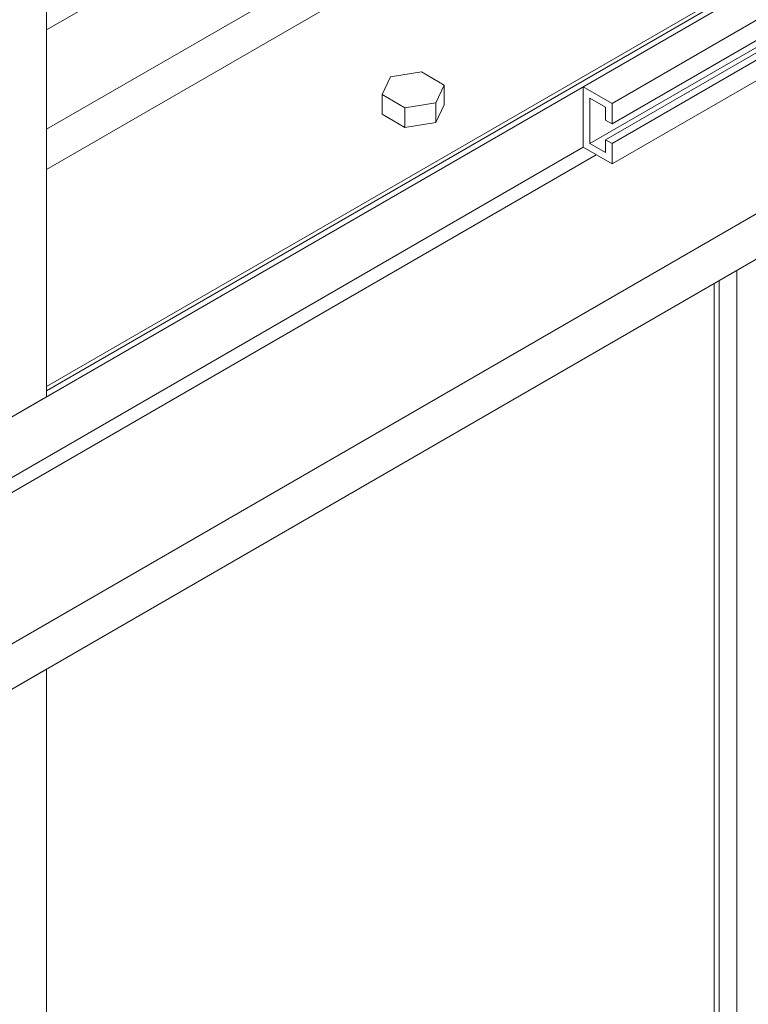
# Model space of a CAD drawing. Header units: millimetres. Extents: x 525 to 29324, y 175 to 20618.
# Tile 532 of 588: x 26840 to 27234, y 13502 to 14034. Entities that reach past the tile are written whole.
import ezdxf

# ---------------------------------------------------------------- set-up
doc = ezdxf.new("R2010")
doc.units = ezdxf.units.MM
doc.linetypes.add('SLD-Continua', pattern=[0])

msp = doc.modelspace()

# ---------------------------------------------------------------- linework, layer by layer
at = {"color": 7, "linetype": 'SLD-Continua', "lineweight": 18, "ltscale": 35}
for p, q in [((26854.62, 13830.21), (26854.62, 14601.93)), ((26854.62, 13830.21), (26854.62, 14601.93)), ((26854.62, 13830.21), (26854.62, 14601.93)), ((26854.62, 13830.21), (26854.62, 14601.93)), ((26854.62, 13830.21), (26854.62, 14601.93)), ((26854.62, 13830.21), (26854.62, 14601.93)), ((26854.62, 13830.21), (26854.62, 14601.93)), ((26854.62, 13830.21), (26854.62, 14601.93)), ((26854.62, 13830.21), (26854.62, 14601.93)), ((26854.62, 14028.25), (27227.52, 14243.47)), ((26854.62, 14028.25), (27227.52, 14243.47)), ((26854.62, 14028.25), (27227.52, 14243.47)), ((26854.62, 14028.25), (27227.52, 14243.47)), ((26854.62, 14028.25), (27227.52, 14243.47)), ((26854.62, 14028.25), (27227.52, 14243.47)), ((26854.62, 14028.25), (27227.52, 14243.47)), ((26854.62, 14028.25), (27227.52, 14243.47)), ((26854.62, 14028.25), (27227.52, 14243.47)), ((26854.62, 13974.74), (27273.86, 14216.7)), ((26854.62, 13974.74), (27273.86, 14216.7)), ((26854.62, 13974.74), (27273.86, 14216.7)), ((26854.62, 13974.74), (27273.86, 14216.7)), ((26854.62, 13974.74), (27273.86, 14216.7)), ((26854.62, 13974.74), (27273.86, 14216.7)), ((26854.62, 13974.74), (27273.86, 14216.7)), ((26854.62, 13974.74), (27273.86, 14216.7)), ((26854.62, 13974.74), (27273.86, 14216.7)), ((26854.62, 13952.83), (27292.84, 14205.74)), ((26854.62, 13952.83), (27292.84, 14205.74)), ((26854.62, 13952.83), (27292.84, 14205.74)), ((26854.62, 13952.83), (27292.84, 14205.74)), ((26854.62, 13952.83), (27292.84, 14205.74)), ((26854.62, 13952.83), (27292.84, 14205.74)), ((26854.62, 13952.83), (27292.84, 14205.74)), ((26854.62, 13952.83), (27292.84, 14205.74)), ((26854.62, 13952.83), (27292.84, 14205.74)), ((26054.99, 13368.7), (27410.26, 14150.89)), ((26054.99, 13368.7), (27410.26, 14150.89)), ((26054.99, 13368.7), (27410.26, 14150.89)), ((26054.99, 13368.7), (27410.26, 14150.89)), ((26054.99, 13368.7), (27410.26, 14150.89)), ((26054.99, 13368.7), (27410.26, 14150.89)), ((26054.99, 13368.7), (27410.26, 14150.89)), ((26054.99, 13368.7), (27410.26, 14150.89)), ((26670.78, 13724.1), (27410.26, 14150.89)), ((27394.71, 14147.49), (26854.62, 13835.79)), ((27394.71, 14147.49), (26854.62, 13835.79)), ((27394.71, 14147.49), (26854.62, 13835.79)), ((27394.71, 14147.49), (26854.62, 13835.79)), ((27394.71, 14147.49), (26854.62, 13835.79)), ((27394.71, 14147.49), (26854.62, 13835.79)), ((27394.71, 14147.49), (26854.62, 13835.79)), ((27394.71, 14147.49), (26854.62, 13835.79)), ((27394.71, 14147.49), (26854.62, 13835.79)), ((27410.26, 14150.89), (27144.54, 13997.53)), ((26854.62, 13833.42), (27396.31, 14146.05)), ((26854.62, 13833.42), (27396.31, 14146.05)), ((26854.62, 13833.42), (27396.31, 14146.05)), ((26854.62, 13833.42), (27396.31, 14146.05)), ((26854.62, 13833.42), (27396.31, 14146.05)), ((26854.62, 13833.42), (27396.31, 14146.05)), ((26854.62, 13833.42), (27396.31, 14146.05)), ((26854.62, 13833.42), (27396.31, 14146.05)), ((26854.62, 13833.42), (27396.31, 14146.05)), ((27410.26, 14132.93), (27160.09, 13988.55)), ((27373.99, 14100.98), (27160.09, 13977.53)), ((27369.42, 14094.66), (27148.07, 13966.91)), ((27373.99, 14094.44), (27156.56, 13968.95)), ((27373.99, 14090.36), (27160.09, 13966.91)), ((27380.67, 14083.19), (27160.09, 13955.89)), ((27403.87, 14024.71), (26054.99, 13246.21)), ((27403.87, 14024.71), (26054.99, 13246.21)), ((27403.87, 14024.71), (26054.99, 13246.21)), ((27057.1, 14005.52), (27040.37, 14002.94)), ((27057.1, 14005.52), (27040.37, 14002.94)), ((27057.1, 14005.52), (27040.37, 14002.94)), ((27069.34, 13998.46), (27057.1, 14005.52)), ((27069.34, 13998.46), (27057.1, 14005.52)), ((27069.34, 13998.46), (27057.1, 14005.52)), ((26054.99, 13221.7), (27404.35, 14000.48)), ((26054.99, 13221.7), (27404.35, 14000.48)), ((26054.99, 13221.7), (27404.35, 14000.48)), ((26054.99, 13221.7), (27404.35, 14000.48)), ((26054.99, 13221.7), (27404.35, 14000.48)), ((26054.99, 13221.7), (27404.35, 14000.48)), ((26054.99, 13221.7), (27404.35, 14000.48)), ((26054.99, 13221.7), (27404.35, 14000.48)), ((26054.99, 13221.7), (27404.35, 14000.48)), ((26054.99, 13221.7), (27404.35, 14000.48)), ((27040.37, 14002.94), (27035.88, 13993.28)), ((27040.37, 14002.94), (27035.88, 13993.28)), ((27040.37, 14002.94), (27035.88, 13993.28)), ((27064.86, 13988.8), (27069.34, 13998.46)), ((27064.86, 13988.8), (27069.34, 13998.46)), ((27064.86, 13988.8), (27069.34, 13998.46)), ((27069.34, 13987.84), (27069.34, 13998.46)), ((27069.34, 13987.84), (27069.34, 13998.46)), ((27069.34, 13987.84), (27069.34, 13998.46)), ((27035.88, 13993.28), (27048.13, 13986.21)), ((27035.88, 13982.66), (27035.88, 13993.28)), ((27035.88, 13993.28), (27048.13, 13986.21)), ((27035.88, 13982.66), (27035.88, 13993.28)), ((27035.88, 13993.28), (27048.13, 13986.21)), ((27035.88, 13982.66), (27035.88, 13993.28)), ((27160.09, 13988.55), (27144.54, 13997.53)), ((27144.54, 13964.86), (27144.54, 13997.53)), ((27048.13, 13986.21), (27064.86, 13988.8)), ((27048.13, 13986.21), (27064.86, 13988.8)), ((27048.13, 13986.21), (27064.86, 13988.8)), ((27064.86, 13978.18), (27064.86, 13988.8)), ((27064.86, 13978.18), (27064.86, 13988.8)), ((27064.86, 13978.18), (27064.86, 13988.8)), ((27064.86, 13978.18), (27069.34, 13987.84)), ((27064.86, 13978.18), (27069.34, 13987.84)), ((27064.86, 13978.18), (27069.34, 13987.84)), ((27148.07, 13991.41), (27156.56, 13986.51)), ((27148.07, 13966.91), (27148.07, 13991.41)), ((27160.09, 13977.53), (27160.09, 13988.55)), ((27035.88, 13982.66), (27048.13, 13975.6)), ((27035.88, 13982.66), (27048.13, 13975.6)), ((27035.88, 13982.66), (27048.13, 13975.6)), ((27048.13, 13975.6), (27048.13, 13986.21)), ((27048.13, 13975.6), (27048.13, 13986.21)), ((27048.13, 13975.6), (27048.13, 13986.21)), ((27156.56, 13986.51), (27156.56, 13979.57)), ((27048.13, 13975.6), (27064.86, 13978.18)), ((27048.13, 13975.6), (27064.86, 13978.18)), ((27048.13, 13975.6), (27064.86, 13978.18)), ((27156.56, 13979.57), (27160.09, 13977.53)), ((27156.56, 13962.01), (27148.07, 13966.91)), ((27156.56, 13968.95), (27156.56, 13962.01)), ((27160.09, 13966.91), (27156.56, 13968.95)), ((27160.09, 13955.89), (27160.09, 13966.91)), ((27144.54, 13964.86), (26054.99, 13336.03)), ((27144.54, 13964.86), (26054.99, 13336.03)), ((27144.54, 13964.86), (26054.99, 13336.03)), ((27160.09, 13955.89), (27144.54, 13964.86)), ((27151.61, 13960.78), (26054.99, 13327.87)), ((27151.61, 13960.78), (26054.99, 13327.87)), ((27151.61, 13960.78), (26054.99, 13327.87)), ((27227.52, 13388.4), (27227.52, 13898.43)), ((27227.52, 13388.4), (27227.52, 13898.43)), ((27227.52, 13388.4), (27227.52, 13898.43)), ((27227.52, 13388.4), (27227.52, 13898.43)), ((27227.52, 13388.4), (27227.52, 13898.43)), ((27227.52, 13388.4), (27227.52, 13898.43)), ((27227.52, 13388.4), (27227.52, 13898.43)), ((27227.52, 13388.4), (27227.52, 13898.43)), ((27227.52, 13388.4), (27227.52, 13898.43)), ((27227.52, 13388.4), (27227.52, 13898.43)), ((27218.03, 13388.61), (27218.03, 13892.95)), ((27218.03, 13388.61), (27218.03, 13892.95)), ((27218.03, 13388.61), (27218.03, 13892.95)), ((27218.03, 13388.61), (27218.03, 13892.95)), ((27218.03, 13388.61), (27218.03, 13892.95)), ((27218.03, 13388.61), (27218.03, 13892.95)), ((27218.03, 13388.61), (27218.03, 13892.95)), ((27218.03, 13388.61), (27218.03, 13892.95)), ((27218.03, 13388.61), (27218.03, 13892.95)), ((27218.03, 13388.61), (27218.03, 13892.95)), ((27215.25, 13390.22), (27215.25, 13891.34)), ((27215.25, 13390.22), (27215.25, 13891.34)), ((27215.25, 13390.22), (27215.25, 13891.34)), ((27215.25, 13390.22), (27215.25, 13891.34)), ((27215.25, 13390.22), (27215.25, 13891.34)), ((27215.25, 13390.22), (27215.25, 13891.34)), ((27215.25, 13390.22), (27215.25, 13891.34)), ((27215.25, 13390.22), (27215.25, 13891.34)), ((27215.25, 13390.22), (27215.25, 13891.34)), ((27215.25, 13390.22), (27215.25, 13891.34)), ((26670.78, 13724.1), (26854.62, 13830.21)), ((26670.78, 13724.1), (26854.62, 13830.21)), ((26670.78, 13724.1), (26854.62, 13830.21)), ((26670.78, 13724.1), (26854.62, 13830.21)), ((26670.78, 13724.1), (26854.62, 13830.21)), ((26670.78, 13724.1), (26854.62, 13830.21)), ((26670.78, 13724.1), (26854.62, 13830.21)), ((26670.78, 13724.1), (26854.62, 13830.21)), ((26670.78, 13724.1), (26854.62, 13830.21)), ((26670.78, 13577.1), (26854.62, 13683.21)), ((26670.78, 13577.1), (26854.62, 13683.21)), ((26670.78, 13577.1), (26854.62, 13683.21)), ((26670.78, 13577.1), (26854.62, 13683.21)), ((26670.78, 13577.1), (26854.62, 13683.21)), ((26670.78, 13577.1), (26854.62, 13683.21)), ((26670.78, 13577.1), (26854.62, 13683.21)), ((26670.78, 13577.1), (26854.62, 13683.21)), ((26670.78, 13577.1), (26854.62, 13683.21)), ((26670.78, 13577.1), (26854.62, 13683.21)), ((26854.62, 12909.86), (26854.62, 13683.21)), ((26854.62, 12909.86), (26854.62, 13683.21)), ((26854.62, 12909.86), (26854.62, 13683.21)), ((26854.62, 12909.86), (26854.62, 13683.21)), ((26854.62, 12909.86), (26854.62, 13683.21)), ((26854.62, 12909.86), (26854.62, 13683.21)), ((26854.62, 12909.86), (26854.62, 13683.21)), ((26854.62, 12909.86), (26854.62, 13683.21)), ((26854.62, 12909.86), (26854.62, 13683.21)), ((26854.62, 12909.86), (26854.62, 13683.21))]:
    msp.add_line(p, q, dxfattribs=at)

doc.saveas('drawing.dxf')
